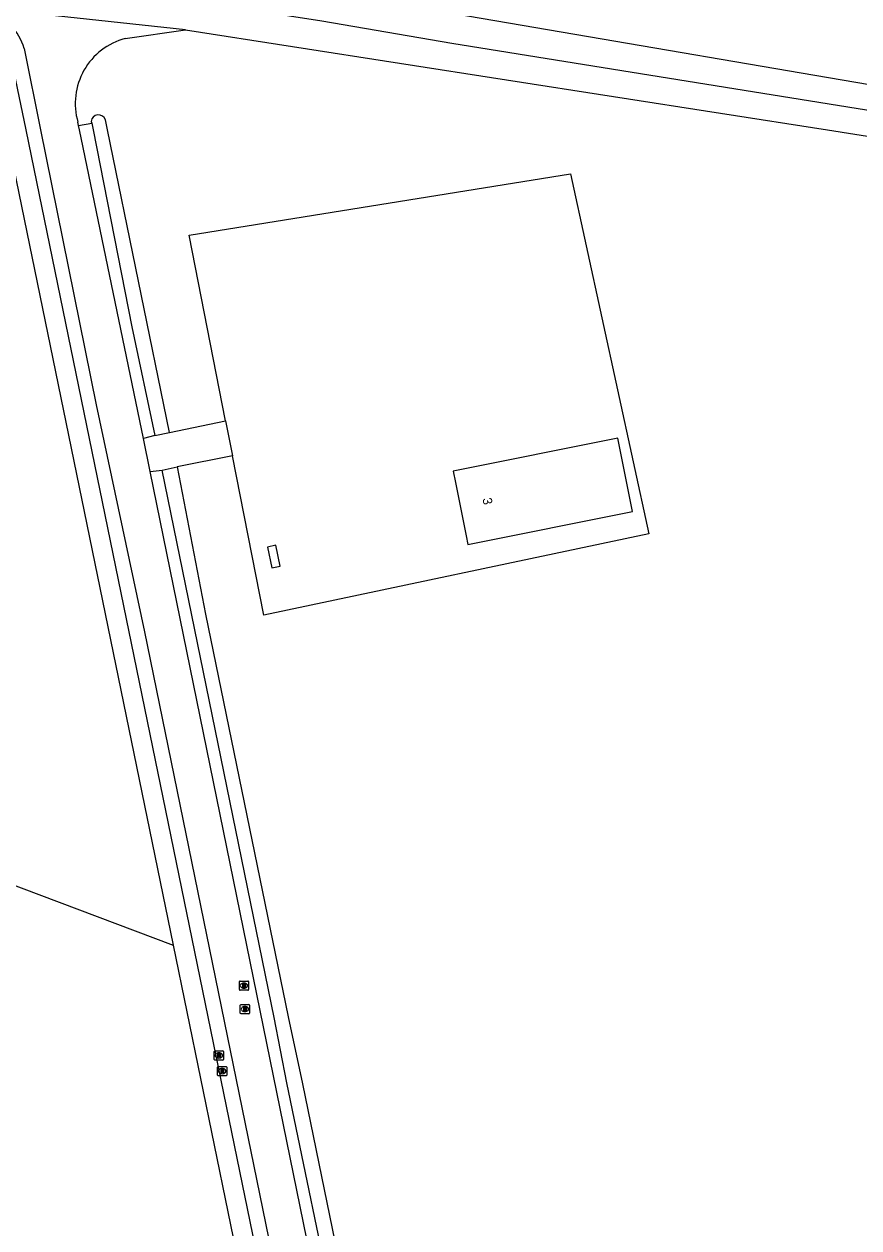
# Model space of a CAD drawing. Extents: x 162722 to 165099, y 384721 to 386283.
# Drawn here: x 164034.6 to 164125.1, y 385631 to 385761.5 of the extents above; entities that cross this region are included whole.
import ezdxf

# ---------------------------------------------------------------- set-up
doc = ezdxf.new("R2010")
doc.units = 0
for name, color, linetype in [('IMGEO_Gemengd_bos', 7, 'Continuous'), ('IMGEO_Grasland_overig', 7, 'Continuous'), ('IMGEO_Hek', 7, 'Continuous'), ('IMGEO_Opslagtank', 7, 'Continuous'), ('IMGEO_Pand', 7, 'Continuous'), ('IMGEO_Pand_nummerreeks', 7, 'Continuous'), ('IMGEO_Rioolput', 7, 'Continuous'), ('IMGEO_Voetpad_halfverhard', 7, 'Continuous'), ('IMGEO_Waterloop', 7, 'Continuous')]:
    doc.layers.add(name, color=color, linetype=linetype)

msp = doc.modelspace()

# ---------------------------------------------------------------- linework, layer by layer
at = {"layer": 'IMGEO_Gemengd_bos'}
for points in [[(164178.24, 385746), (164037.78, 385770.01), (164037.23, 385770.03)], [(164040.45, 385750.48), (164041.88, 385750.7)], [(164050.3, 385717.18), (164056.39, 385718.44), (164052.45, 385738.57), (164093.79, 385745.24), (164102.3, 385706.22), (164060.56, 385697.39), (164057.14, 385714.67), (164051.15, 385713.45)], [(163861.55, 385729.51), (163878.52, 385726.55), (164050.71, 385661.61)]]:
    msp.add_lwpolyline(points, dxfattribs=at)
at = {"layer": 'IMGEO_Grasland_overig'}
for points in [[(164048.71, 385716.87), (164047.51, 385716.55)], [(164048.22, 385712.96), (164049.52, 385713.12)]]:
    msp.add_lwpolyline(points, dxfattribs=at)
at = {"layer": 'IMGEO_Hek'}
msp.add_lwpolyline([(164056.39, 385718.44), (164057.14, 385714.67)], dxfattribs=at)
at = {"layer": 'IMGEO_Opslagtank'}
msp.add_lwpolyline([(164060.94, 385704.76), (164061.42, 385702.53), (164062.33, 385702.71), (164061.85, 385704.96), (164060.94, 385704.76)], dxfattribs=at)
at = {"layer": 'IMGEO_Pand'}
msp.add_lwpolyline([(164082.48, 385706), (164082.67, 385705.04), (164100.52, 385708.63), (164098.92, 385716.57), (164081.08, 385712.98), (164081.32, 385711.78), (164082.48, 385706)], dxfattribs=at)
at = {"layer": 'IMGEO_Rioolput'}
for p, q in [((164057.89, 385656.8), (164057.89, 385657.66)), ((164057.97, 385657.73), (164058.82, 385657.73)), ((164058.82, 385656.73), (164057.97, 385656.73)), ((164058.38, 385657.51), (164058.4, 385657.51)), ((164058.4, 385656.95), (164058.38, 385656.95)), ((164058.89, 385657.66), (164058.89, 385656.8)), ((164057.99, 385654.26), (164057.99, 385655.12)), ((164058.07, 385655.19), (164058.92, 385655.19)), ((164058.92, 385654.19), (164058.07, 385654.19)), ((164058.48, 385654.97), (164058.51, 385654.97)), ((164058.5, 385654.41), (164058.48, 385654.41)), ((164058.99, 385655.12), (164058.99, 385654.26)), ((164055.17, 385649.23), (164055.17, 385650.09)), ((164055.25, 385650.16), (164056.1, 385650.16)), ((164056.17, 385650.09), (164056.17, 385649.23)), ((164056.1, 385649.16), (164055.25, 385649.16)), ((164055.66, 385649.94), (164055.69, 385649.94)), ((164055.68, 385649.38), (164055.66, 385649.38)), ((164055.53, 385647.53), (164055.53, 385648.39)), ((164055.6, 385648.46), (164056.46, 385648.46)), ((164056.46, 385647.46), (164055.6, 385647.46)), ((164056.04, 385647.68), (164056.01, 385647.68)), ((164056.02, 385648.24), (164056.04, 385648.24)), ((164056.53, 385648.39), (164056.53, 385647.53))]:
    msp.add_line(p, q, dxfattribs=at)
for points in [[(164057.89, 385656.8), (164057.89, 385657.66)], [(164057.97, 385657.73), (164058.82, 385657.73)], [(164058.82, 385656.73), (164057.97, 385656.73)], [(164058.48, 385657.43), (164058.23, 385657.43), (164058.23, 385657.03)], [(164058.23, 385657.03), (164058.35, 385657.03), (164058.35, 385657.19), (164058.36, 385657.19)], [(164058.41, 385657.35), (164058.35, 385657.35), (164058.35, 385657.27)], [(164058.35, 385657.27), (164058.4, 385657.27)], [(164058.41, 385657.16), (164058.48, 385657.03), (164058.62, 385657.03), (164058.56, 385657.16)], [(164058.89, 385657.66), (164058.89, 385656.8)], [(164057.99, 385654.26), (164057.99, 385655.12)], [(164058.07, 385655.19), (164058.92, 385655.19)], [(164058.92, 385654.19), (164058.07, 385654.19)], [(164058.58, 385654.89), (164058.33, 385654.89), (164058.33, 385654.49)], [(164058.33, 385654.49), (164058.45, 385654.49), (164058.45, 385654.65), (164058.47, 385654.65)], [(164058.51, 385654.81), (164058.45, 385654.81), (164058.45, 385654.73)], [(164058.45, 385654.73), (164058.51, 385654.73)], [(164058.51, 385654.62), (164058.58, 385654.49), (164058.72, 385654.49), (164058.66, 385654.62)], [(164058.99, 385655.12), (164058.99, 385654.26)], [(164055.17, 385649.23), (164055.17, 385650.09)], [(164055.25, 385650.16), (164056.1, 385650.16)], [(164056.17, 385650.09), (164056.17, 385649.23)], [(164056.1, 385649.16), (164055.25, 385649.16)], [(164055.76, 385649.86), (164055.51, 385649.86), (164055.51, 385649.46)], [(164055.51, 385649.46), (164055.63, 385649.46), (164055.63, 385649.62), (164055.65, 385649.62)], [(164055.69, 385649.78), (164055.63, 385649.78), (164055.63, 385649.7)], [(164055.63, 385649.7), (164055.69, 385649.7)], [(164055.69, 385649.59), (164055.76, 385649.46), (164055.9, 385649.46), (164055.84, 385649.59)], [(164055.53, 385647.53), (164055.53, 385648.39)], [(164055.6, 385648.46), (164056.46, 385648.46)], [(164056.46, 385647.46), (164055.6, 385647.46)], [(164056.12, 385648.16), (164055.87, 385648.16), (164055.87, 385647.76)], [(164055.87, 385647.76), (164055.99, 385647.76), (164055.99, 385647.92), (164056, 385647.92)], [(164056.04, 385648.08), (164055.99, 385648.08), (164055.99, 385648)], [(164055.99, 385648), (164056.04, 385648)], [(164056.05, 385647.89), (164056.12, 385647.76), (164056.26, 385647.76), (164056.19, 385647.89)], [(164056.53, 385648.39), (164056.53, 385647.53)]]:
    msp.add_lwpolyline(points, dxfattribs=at)
for centre, radius, start, end in [((164057.97, 385657.65), 0.0765, 91.552, 178.448), ((164057.97, 385657.65), 0.0765, 91.552, 178.448), ((164057.97, 385656.8), 0.0765, 181.552, 268.448), ((164057.97, 385656.8), 0.0765, 181.552, 268.448), ((164058.36, 385657.14), 0.0533, 26.0293, 88.6989), ((164058.39, 385657.46), 0.19, 274.7715, 282.9687), ((164058.41, 385657.25), 0.0964, 77.0061, 93.1865), ((164058.43, 385657.31), 0.0378, 276.6634, 79.6772), ((164058.48, 385657.32), 0.109, 350.3612, 89.416), ((164058.48, 385657.32), 0.112, 277.5842, 350.9817), ((164058.46, 385657.1), 0.108, 29.5134, 73.7905), ((164058.82, 385657.65), 0.0765, 1.552, 88.448), ((164058.82, 385657.65), 0.0765, 1.552, 88.448), ((164058.82, 385656.8), 0.0765, 271.552, 358.448), ((164058.82, 385656.8), 0.0765, 271.552, 358.448), ((164058.07, 385655.11), 0.0765, 91.552, 178.448), ((164058.07, 385655.11), 0.0765, 91.552, 178.448), ((164058.07, 385654.26), 0.0765, 181.552, 268.448), ((164058.07, 385654.26), 0.0765, 181.552, 268.448), ((164058.46, 385654.6), 0.0533, 26.0293, 88.6989), ((164058.51, 385654.71), 0.0964, 77.0061, 93.1865), ((164058.49, 385654.92), 0.19, 274.7715, 282.9687), ((164058.53, 385654.77), 0.0378, 276.6634, 79.6772), ((164058.58, 385654.78), 0.109, 350.3612, 89.416), ((164058.58, 385654.78), 0.112, 277.5842, 350.9817), ((164058.56, 385654.56), 0.108, 29.5134, 73.7905), ((164058.92, 385655.11), 0.0765, 1.552, 88.448), ((164058.92, 385655.11), 0.0765, 1.552, 88.448), ((164058.92, 385654.26), 0.0765, 271.552, 358.448), ((164058.92, 385654.26), 0.0765, 271.552, 358.448), ((164055.25, 385650.08), 0.0765, 91.552, 178.448), ((164055.25, 385650.08), 0.0765, 91.552, 178.448), ((164056.1, 385650.08), 0.0765, 1.552, 88.448), ((164056.1, 385650.08), 0.0765, 1.552, 88.448), ((164055.25, 385649.24), 0.0765, 181.552, 268.448), ((164055.25, 385649.24), 0.0765, 181.552, 268.448), ((164055.64, 385649.57), 0.0533, 26.0293, 88.6989), ((164055.69, 385649.68), 0.0964, 77.0061, 93.1865), ((164055.67, 385649.89), 0.19, 274.7715, 282.9687), ((164055.71, 385649.74), 0.0378, 276.6634, 79.6772), ((164055.76, 385649.75), 0.109, 350.3612, 89.416), ((164055.76, 385649.75), 0.112, 277.5842, 350.9817), ((164055.74, 385649.53), 0.108, 29.5134, 73.7905), ((164056.1, 385649.24), 0.0765, 271.552, 358.448), ((164056.1, 385649.24), 0.0765, 271.552, 358.448), ((164055.61, 385648.38), 0.0765, 91.552, 178.448), ((164055.61, 385648.38), 0.0765, 91.552, 178.448), ((164055.61, 385647.53), 0.0765, 181.552, 268.448), ((164055.61, 385647.53), 0.0765, 181.552, 268.448), ((164056, 385647.87), 0.0533, 26.0293, 88.6989), ((164056.05, 385647.98), 0.0964, 77.0061, 93.1865), ((164056.03, 385648.19), 0.19, 274.7715, 282.9687), ((164056.06, 385648.04), 0.0378, 276.6634, 79.6772), ((164056.12, 385648.05), 0.109, 350.3612, 89.416), ((164056.12, 385648.05), 0.112, 277.5842, 350.9817), ((164056.1, 385647.83), 0.108, 29.5134, 73.7905), ((164056.45, 385648.38), 0.0765, 1.552, 88.448), ((164056.45, 385648.38), 0.0765, 1.552, 88.448), ((164056.45, 385647.53), 0.0765, 271.552, 358.448), ((164056.45, 385647.53), 0.0765, 271.552, 358.448)]:
    msp.add_arc(centre, radius, start, end, dxfattribs=at)
for centre, major_axis, ratio, start_param, end_param in [((164058.38, 385657.23), (-0.387, 0.002), 0.722429, 4.712389, 7.853982), ((164058.4, 385657.23), (-0.39, 0.002), 0.717154, 1.570796, 4.712389), ((164058.48, 385654.69), (-0.387, 0.002), 0.722429, 4.712389, 7.853982), ((164058.5, 385654.69), (-0.39, 0.002), 0.717154, 1.570796, 4.712389), ((164055.66, 385649.66), (-0.387, 0.002), 0.722429, 4.712389, 7.853982), ((164055.68, 385649.66), (-0.39, 0.002), 0.717154, 1.570796, 4.712389), ((164056.02, 385647.96), (-0.387, 0.002), 0.722429, 4.712389, 7.853982), ((164056.04, 385647.96), (-0.39, 0.002), 0.717154, 1.570796, 4.712389)]:
    msp.add_ellipse(centre, major_axis=major_axis, ratio=ratio, start_param=start_param, end_param=end_param, dxfattribs=at)
at = {"layer": 'IMGEO_Voetpad_halfverhard'}
for points in [[(164177.29, 385744.15), (164176.84, 385744.17), (164174.34, 385744.35), (164139.16, 385750), (164080.92, 385759.36), (164066.83, 385761.76), (164043.24, 385765.45), (164042.91, 385765.5), (164042.22, 385765.65), (164041.54, 385765.87), (164040.89, 385766.14), (164040.26, 385766.48), (164039.67, 385766.86), (164039.11, 385767.3), (164038.59, 385767.79), (164038.12, 385768.32), (164037.7, 385768.89), (164037.33, 385769.5), (164037.23, 385770.03)], [(164052.05, 385760.82), (164030.86, 385763.11)], [(164045.52, 385759.91), (164052.05, 385760.82)], [(164052.05, 385760.82), (164121.65, 385750), (164127.57, 385749.04)], [(164034.55, 385758.81), (164036.34, 385750), (164042.38, 385720.19), (164047.62, 385695.59), (164077.38, 385550.08), (164080.6, 385533.73)], [(164040.45, 385750.48), (164040.38, 385750.84)], [(164047.51, 385716.55), (164040.55, 385750), (164040.45, 385750.48)], [(164048.22, 385712.96), (164047.51, 385716.55)], [(164083.64, 385539.46), (164048.22, 385712.96)]]:
    msp.add_lwpolyline(points, dxfattribs=at)
for centre, radius, start, end in [((164027.64, 385756.61), 7.26, 17.6562, 63.5793), ((164047.4, 385752.85), 7.3, 104.9291, 196.0214)]:
    msp.add_arc(centre, radius, start, end, dxfattribs=at)
at = {"layer": 'IMGEO_Waterloop'}
for points in [[(164031.72, 385759.36), (164030.73, 385758.97), (164032.57, 385750), (164050.71, 385661.61)], [(164076.02, 385549.11), (164074.12, 385558.32), (164073.13, 385564.07), (164070.02, 385578.25), (164066.91, 385594.17), (164063.37, 385610.71), (164034.77, 385750), (164032.91, 385759.04), (164032.01, 385759.47), (164031.72, 385759.36)], [(164041.83, 385750.91), (164041.88, 385750.7)], [(164041.88, 385750.7), (164042.04, 385750), (164046.24, 385728.63), (164048.71, 385716.87)], [(164050.3, 385717.18), (164043.6, 385750), (164043.38, 385751.09)], [(164048.71, 385716.87), (164050.3, 385717.18)], [(164049.52, 385713.12), (164051.15, 385713.45)], [(164084.7, 385540.26), (164078.37, 385571.39), (164073.95, 385594.09), (164063.05, 385646.71), (164061.67, 385653.79), (164049.52, 385713.12)], [(164051.15, 385713.45), (164054.22, 385697.5), (164063.17, 385653.85), (164064.74, 385646.6), (164085.8, 385543.85), (164086.2, 385541.41)], [(164050.71, 385661.61), (164069.99, 385567.68), (164073.62, 385549.33)]]:
    msp.add_lwpolyline(points, dxfattribs=at)
msp.add_arc((164042.62, 385750.81), 0.802, 20.5226, 172.4585, dxfattribs=at)

# ---------------------------------------------------------------- texts
at = {"layer": 'IMGEO_Pand_nummerreeks'}
msp.add_text('3', height=1, rotation=281.1619, dxfattribs=at).set_placement((164084.24, 385710.01))

doc.saveas('drawing.dxf')
